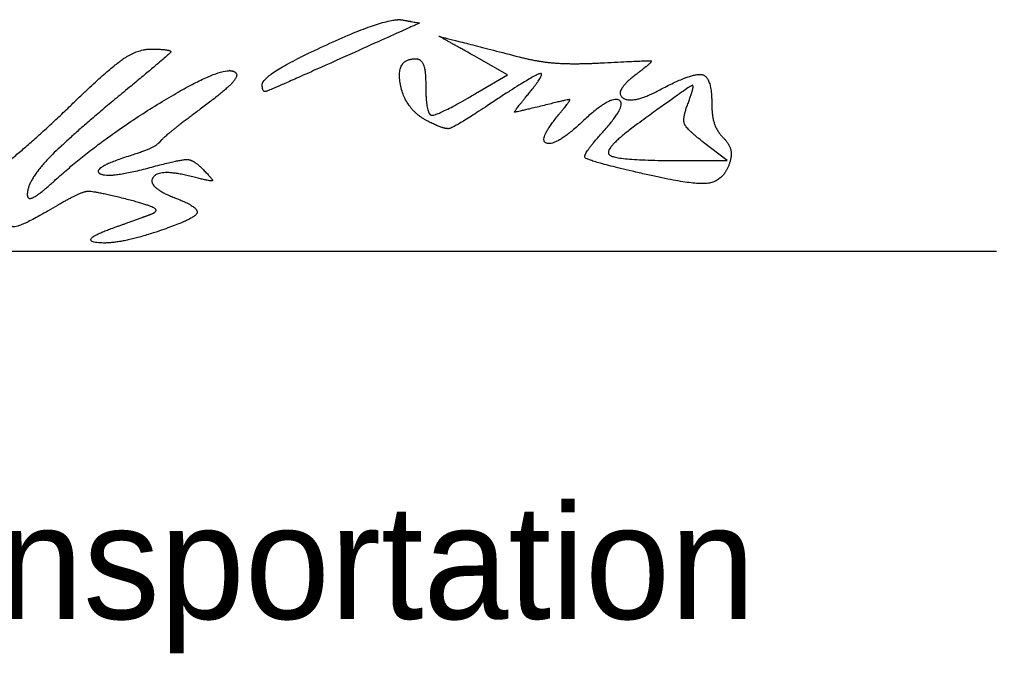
# Model space of a CAD drawing. Extents: x 39.8 to 73.8, y 13 to 35.
# Drawn here: x 67.068 to 68.263, y 18.351 to 19.127 of the extents above; entities that cross this region are included whole.
import ezdxf

# ---------------------------------------------------------------- set-up
doc = ezdxf.new("R2010")
doc.units = 0
doc.layers.add('SH_Data', color=7, linetype='Continuous')
doc.layers.add('SH_Text', color=7, linetype='Continuous')

msp = doc.modelspace()

# ---------------------------------------------------------------- linework, layer by layer
at = {"layer": 'SH_Data'}
msp.add_line((64.763, 18.8435), (68.263, 18.8435), dxfattribs=at)
at = {"layer": 'SH_Text'}
for p, q in [((67.3646, 19.0477), (67.3646, 19.0477)), ((67.8171, 18.9415), (67.8171, 18.9415))]:
    msp.add_line(p, q, dxfattribs=at)
for points in [[(67.6284, 19.0382), (67.6648, 19.0597), (67.624, 19.0826)], [(67.8771, 18.9546), (67.9333, 18.9547), (67.9046, 18.9768)]]:
    msp.add_lwpolyline(points, dxfattribs=at)
for points in [[(67.3646, 19.0477), (67.3646, 19.0601), (67.5174, 19.1304), (67.5363, 19.1267)], [(67.5363, 19.1267), (67.557, 19.1227), (67.5577, 19.1231), (67.4361, 19.0685)], [(67.624, 19.0826), (67.5812, 19.1067), (67.5803, 19.1068), (67.6833, 19.0804)], [(67.1302, 19.022), (67.1754, 19.0658), (67.2125, 19.0914), (67.2302, 19.0911)], [(67.2302, 19.0911), (67.2545, 19.0906), (67.2507, 19.0843), (67.2021, 19.0442)], [(67.5656, 19.0036), (67.5391, 19.0178), (67.5281, 19.0792), (67.5521, 19.0792)], [(67.5521, 19.0792), (67.5589, 19.0792), (67.5646, 19.0651), (67.5646, 19.0479)], [(67.6833, 19.0804), (67.7039, 19.0751), (67.7489, 19.0723), (67.7833, 19.0743)], [(67.4361, 19.0685), (67.3736, 19.0404), (67.3646, 19.0378), (67.3646, 19.0477)], [(67.7833, 19.0743), (67.8382, 19.0773), (67.8431, 19.0757), (67.8232, 19.0609)], [(67.1114, 18.9308), (67.1651, 18.9796), (67.312, 19.0696), (67.3289, 19.064)], [(67.3289, 19.064), (67.3373, 19.0612), (67.3221, 19.0424), (67.295, 19.0222)], [(67.688, 19.0333), (67.7124, 19.0629), (67.6966, 19.0592), (67.6403, 19.0219)], [(67.8232, 19.0609), (67.7944, 19.0394), (67.8173, 19.0231), (67.851, 19.0411)], [(67.851, 19.0411), (67.8912, 19.0626), (67.9146, 19.0568), (67.9146, 19.0254)], [(67.2021, 19.0442), (67.128, 18.9833), (67.0771, 18.9298), (67.0771, 18.913)], [(67.5646, 19.0479), (67.5646, 19.0111), (67.5788, 19.0089), (67.6284, 19.0382)], [(67.8848, 19.0223), (67.8947, 19.0481), (67.8865, 19.045), (67.8239, 18.9995)], [(67.7074, 19.0216), (67.6743, 19.0134), (67.6725, 19.0145), (67.688, 19.0333)], [(66.9646, 18.9151), (66.9646, 18.8923), (67.0599, 18.9538), (67.1302, 19.022)], [(67.295, 19.0222), (67.2679, 19.002), (67.243, 18.9821), (67.2396, 18.9778)], [(67.6403, 19.0219), (67.6003, 18.9954), (67.587, 18.9922), (67.5656, 19.0036)], [(67.7275, 19.0109), (67.7421, 19.0285), (67.7398, 19.0297), (67.7074, 19.0216)], [(67.7813, 18.9895), (67.8118, 19.0232), (67.7902, 19.0341), (67.7562, 19.0021)], [(67.9046, 18.9768), (67.8842, 18.9925), (67.8785, 19.0057), (67.8848, 19.0223)], [(67.9146, 19.0254), (67.9146, 19.0096), (67.9209, 18.9903), (67.9287, 18.9825)], [(67.7562, 19.0021), (67.7243, 18.9722), (67.7012, 18.9792), (67.7275, 19.0109)], [(67.8239, 18.9995), (67.7812, 18.9684), (67.7977, 18.9545), (67.8771, 18.9546)], [(67.8171, 18.9415), (67.7623, 18.9544), (67.7566, 18.9621), (67.7813, 18.9895)], [(67.2396, 18.9778), (67.2361, 18.9735), (67.2207, 18.9661), (67.2052, 18.9612)], [(67.9287, 18.9825), (67.9365, 18.9747), (67.9395, 18.9595), (67.9354, 18.9487)], [(67.2052, 18.9612), (67.1557, 18.9458), (67.1752, 18.9321), (67.227, 18.946)], [(67.227, 18.946), (67.2653, 18.9562), (67.2806, 18.9556), (67.2926, 18.9433)], [(67.9354, 18.9487), (67.9273, 18.9277), (67.8861, 18.9251), (67.8171, 18.9415)], [(67.2739, 18.9359), (67.2372, 18.9449), (67.224, 18.9219), (67.2583, 18.9087)], [(67.2926, 18.9433), (67.3053, 18.9304), (67.3017, 18.929), (67.2739, 18.9359)], [(67.0771, 18.913), (67.0771, 18.9056), (67.0925, 18.9136), (67.1114, 18.9308)], [(67.1972, 18.9076), (67.1584, 18.9175), (67.1416, 18.9158), (67.114, 18.8996)], [(67.114, 18.8996), (67.069, 18.873), (67.0521, 18.8738), (67.0521, 18.9026)], [(67.2271, 18.8884), (67.2385, 18.8925), (67.2268, 18.9), (67.1972, 18.9076)], [(67.2583, 18.9087), (67.2889, 18.897), (67.2799, 18.882), (67.2332, 18.8666)], [(67.1833, 18.8726), (67.1971, 18.8775), (67.2168, 18.8846), (67.2271, 18.8884)], [(67.2332, 18.8666), (67.1866, 18.8512), (67.1393, 18.857), (67.1833, 18.8726)]]:
    msp.add_open_spline(points, degree=2, dxfattribs=at)

# ---------------------------------------------------------------- texts
msp.add_text('Director, Department of Transportation', height=0.14, dxfattribs=at).set_placement((64.763, 18.3935))

doc.saveas('drawing.dxf')
